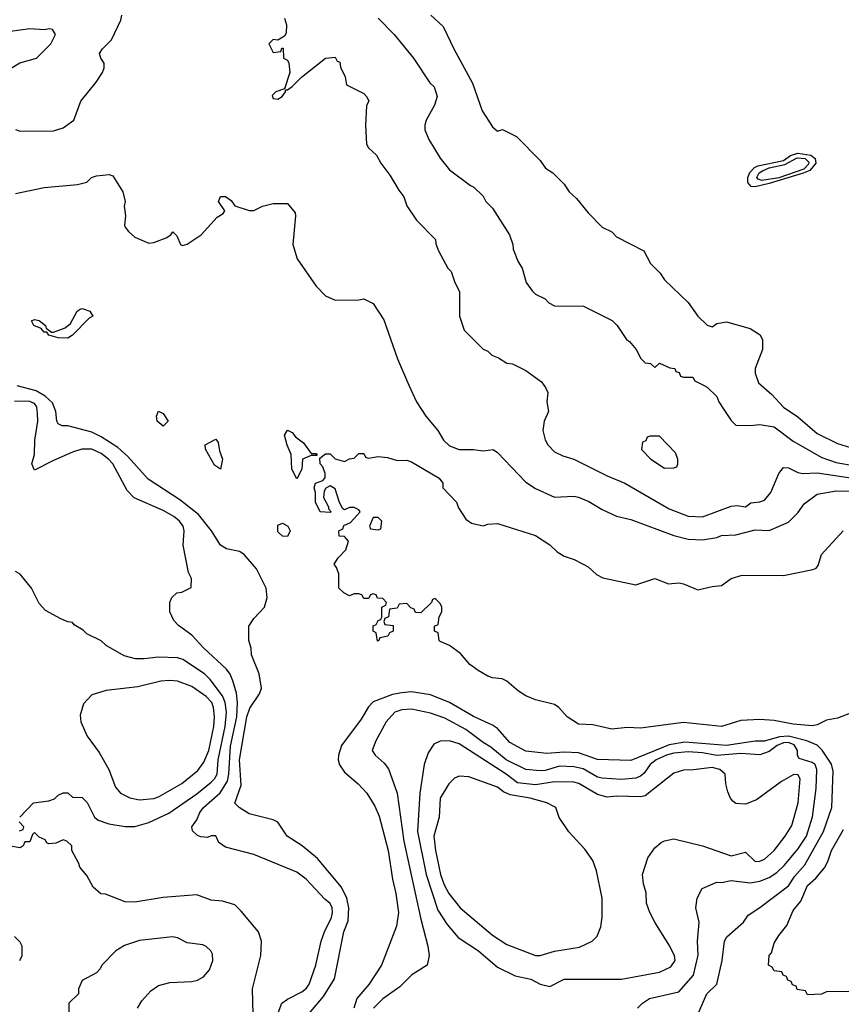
# Model space of a CAD drawing. Header units: inches. Extents: x 2348352 to 2479776, y 460422 to 613655.
# Tile 257 of 590: x 2366348 to 2369792, y 567406 to 571532. Entities that reach past the tile are written whole.
import ezdxf

# ---------------------------------------------------------------- set-up
doc = ezdxf.new("R2010")
doc.units = ezdxf.units.IN
doc.header["$MEASUREMENT"] = 0
doc.layers.add('C3566', color=7, linetype='Continuous')
doc.layers.add('C3567', color=7, linetype='Continuous')

msp = doc.modelspace()

# ---------------------------------------------------------------- linework, layer by layer
at = {"layer": 'C3566', "color": 4}
for points, elevation in [([(2367529.4, 567330), (2367621.2, 567438.8), (2367667.2, 567512.8), (2367707.3, 567710), (2367724.4, 567755.6), (2367728.2, 567810), (2367719.7, 567850), (2367697.2, 567897.2), (2367596.9, 568016.9), (2367531.8, 568070), (2367469.3, 568110), (2367430, 568169), (2367410, 568179), (2367310, 568204), (2367268, 568230), (2367249.3, 568249.3), (2367276.3, 568323.7), (2367269.8, 568430), (2367299.8, 568610), (2367313.3, 568646.7), (2367353.5, 568706.5), (2367361.1, 568730), (2367351.3, 568791.3), (2367319, 568870), (2367318, 568898), (2367308, 568930), (2367308, 568990), (2367330, 569022), (2367374, 569070), (2367385.2, 569110), (2367381.2, 569150), (2367340.9, 569230), (2367289, 569290), (2367270, 569302.7), (2367214.8, 569314.8), (2367189.4, 569329.4), (2367152.3, 569390), (2367097.8, 569457.8), (2367019.5, 569519.5), (2366886.5, 569606.5), (2366801.1, 569701.1), (2366759, 569739), (2366690, 569784.2), (2366650, 569803.6), (2366550, 569829.3), (2366526, 569830), (2366510, 569838), (2366504, 569850), (2366499, 569890), (2366485.8, 569925.8), (2366454.3, 569954.3), (2366416.5, 569976.5), (2366337.8, 569997.8)], 84), ([(2367979.7, 570000), (2368010.7, 569930), (2368050, 569870.8), (2368100.7, 569810), (2368124, 569770), (2368150, 569745.5), (2368190, 569730.6), (2368250, 569730.5), (2368290, 569724.9), (2368332, 569730), (2368350, 569718), (2368470, 569593.4), (2368510, 569567.7), (2368590, 569531), (2368670, 569534.8), (2368690.5, 569530.5), (2368732.8, 569512.8), (2368790, 569478.8), (2368850, 569450.8), (2368910, 569437.3), (2369090, 569370.5), (2369150, 569355.5), (2369210, 569352.7), (2369270, 569362), (2369290, 569370.6), (2369350, 569373), (2369430, 569393.4), (2369490, 569390.8), (2369570, 569426), (2369610, 569464.7), (2369636.6, 569503.4), (2369690, 569543), (2369770, 569557.6), (2369850, 569556)], 84), ([(2368544.8, 570000), (2368552, 569990), (2368562, 569970), (2368558, 569930), (2368564.7, 569890), (2368546, 569850), (2368541, 569810), (2368550.7, 569770.7), (2368561, 569750), (2368590, 569721), (2368624.5, 569704.5), (2368670, 569690.8), (2368810, 569620.7), (2368884.7, 569590), (2369070, 569482), (2369150, 569450.6), (2369210, 569448), (2369330, 569493), (2369355.5, 569495.5), (2369390, 569491), (2369412.9, 569507.1), (2369450, 569510.8), (2369470, 569518.8), (2369496, 569550), (2369529.5, 569630.5), (2369550, 569654.8), (2369570, 569654), (2369610, 569634), (2369630, 569630.6), (2369690, 569632.2), (2369850, 569609)], 88), ([(2369214, 570000), (2369230, 569992), (2369270, 569952), (2369278, 569930), (2369298.8, 569898.8), (2369330, 569852), (2369350, 569832), (2369410, 569831.3), (2369450, 569836), (2369510, 569824.9), (2369590, 569764.9), (2369710, 569696.4), (2369770, 569675.8), (2369850, 569662.6), (2369950, 569672.7), (2370000, 569684.8)], 92), ([(2369456.2, 570000), (2369501.1, 569961.1), (2369550, 569907.7), (2369610, 569867.3), (2369690, 569798), (2369775.8, 569755.8), (2369830, 569738.4), (2369910, 569730.4), (2369950, 569732.2), (2370000, 569740.6)], 96), ([(2367431.8, 567370), (2367446.6, 567410), (2367470, 567428), (2367530, 567458), (2367550, 567474), (2367560.7, 567490), (2367589.4, 567570), (2367611.8, 567670), (2367625.1, 567710), (2367655.6, 567770), (2367659.5, 567790), (2367658, 567810), (2367650, 567828.7), (2367626.8, 567846.8), (2367548.7, 567930), (2367510, 567959), (2367330, 568033.2), (2367210, 568064), (2367183.2, 568083.2), (2367170, 568112.3), (2367150, 568111.8), (2367134.6, 568105.4), (2367107.9, 568107.9), (2367093.8, 568113.8), (2367072.5, 568132.5), (2367069, 568150), (2367090, 568178.8), (2367103.6, 568210), (2367118.4, 568230), (2367188.6, 568291.4), (2367218.6, 568341.4), (2367225.1, 568370), (2367231.9, 568488.1), (2367257.6, 568610), (2367261.1, 568670), (2367256.2, 568710), (2367241.2, 568761.2), (2367229.6, 568789.6), (2367215.1, 568810), (2367119.1, 568899.1), (2367070, 568953.2), (2367013.6, 568993.6), (2366994.6, 569014.6), (2366978, 569050), (2366978, 569090), (2366986, 569110), (2367006, 569130), (2367027.3, 569132.7), (2367067.3, 569152.7), (2367068, 569190), (2367055.3, 569215.3), (2367032.7, 569330), (2367037.2, 569390), (2367032.7, 569410), (2367017.2, 569430), (2366994, 569450), (2366950, 569475.1), (2366827.7, 569527.7), (2366799.1, 569559.1), (2366738, 569670), (2366720.9, 569690), (2366690, 569713.6), (2366650, 569731.5), (2366608.4, 569731.6), (2366570, 569719.3), (2366490, 569685.2), (2366410, 569644), (2366398.4, 569670), (2366409.7, 569710.3), (2366411.5, 569770), (2366423.7, 569850), (2366422, 569882), (2366419.3, 569910), (2366410, 569924), (2366390, 569931.8), (2366326.4, 569933.6)], 88), ([(2369830, 568625.1), (2369775.6, 568604.4), (2369730, 568596.9), (2369690, 568576.8), (2369670, 568572.6), (2369590, 568579.8), (2369510, 568595.4), (2369450, 568598.7), (2369370, 568595.6), (2369290, 568569.8), (2369130, 568587.3), (2368950, 568563.6), (2368893.7, 568566.3), (2368830, 568559.3), (2368750, 568577), (2368690, 568579.3), (2368642, 568610), (2368608, 568650), (2368590, 568662), (2368510, 568681.2), (2368470, 568698), (2368438, 568718), (2368390, 568759.3), (2368370, 568769.3), (2368330, 568774), (2368310, 568781.2), (2368270, 568804), (2368235.3, 568830), (2368196, 568876), (2368150, 568908.7), (2368110, 568926), (2368106, 568930), (2368102, 568962), (2368086, 568970), (2368086, 568990), (2368102, 568998), (2368106, 569030), (2368118, 569050), (2368118, 569070), (2368110, 569086), (2368090, 569106), (2368078, 569102), (2368074, 569090), (2368030, 569046), (2368007.3, 569047.3), (2368002, 569062), (2367987.3, 569067.3), (2367970, 569086), (2367938, 569082), (2367930, 569066), (2367898, 569062), (2367894, 569030), (2367878, 569022), (2367874, 569010), (2367878, 568998), (2367912.7, 568992.7), (2367914, 568970), (2367898, 568962), (2367891.6, 568948.4), (2367858, 568942), (2367854, 568930), (2367848, 568928), (2367842, 568962), (2367828.9, 568968.9), (2367828.9, 568991.1), (2367842, 568998), (2367850, 569014), (2367862, 569018), (2367866, 569030), (2367866, 569070), (2367882, 569078), (2367886, 569090), (2367870, 569106), (2367847.3, 569107.3), (2367842, 569122), (2367830, 569126), (2367818, 569122), (2367810, 569106), (2367790, 569106), (2367782, 569122), (2367770, 569126), (2367750, 569126), (2367730, 569118), (2367706, 569130), (2367686, 569150), (2367686, 569210), (2367676.4, 569236.4), (2367666, 569250), (2367683.1, 569276.9), (2367715.3, 569310), (2367726, 569346), (2367710, 569366), (2367687.3, 569367.3), (2367686, 569390), (2367702, 569398), (2367707.3, 569412.7), (2367734.6, 569425.4), (2367775.3, 569470), (2367770, 569478), (2367750, 569488), (2367730, 569488), (2367710, 569478), (2367702, 569482), (2367688, 569508), (2367670, 569566), (2367650, 569578), (2367631.6, 569568.4), (2367623.6, 569556.4), (2367622, 569530), (2367642, 569490), (2367642, 569482), (2367654, 569470), (2367650, 569466), (2367608, 569470), (2367588, 569510), (2367588, 569550), (2367582, 569570), (2367588, 569590), (2367619, 569601), (2367628.7, 569611.3), (2367629, 569630), (2367618, 569658), (2367608, 569670), (2367606, 569694), (2367630, 569712), (2367650, 569712), (2367670, 569692), (2367710, 569681), (2367730, 569692), (2367750, 569694), (2367770, 569714), (2367790, 569714), (2367798, 569698), (2367810, 569694), (2367850, 569701), (2367890, 569697.3), (2367930, 569684.7), (2367970, 569686), (2367990, 569678.8), (2368106, 569610), (2368121, 569590), (2368122, 569570), (2368178.8, 569510), (2368186.8, 569486.8), (2368218, 569438), (2368242, 569422), (2368290, 569411.3), (2368310, 569418), (2368350, 569421), (2368510, 569370.8), (2368570, 569330.7), (2368601.3, 569301.3), (2368630, 569284), (2368672, 569270), (2368710, 569250.8), (2368730, 569238.8), (2368766.2, 569206.2), (2368792.5, 569192.5), (2368930, 569163.8), (2369010, 569190.4), (2369067.5, 569167.5), (2369110, 569172), (2369130, 569168.4), (2369190, 569143.1), (2369250, 569157.1), (2369290, 569160.7), (2369330, 569190.4), (2369375.9, 569204.1), (2369550, 569203.1), (2369672.1, 569227.9), (2369686, 569234), (2369694.8, 569245.2), (2369709.2, 569290), (2369799, 569390)], 76), ([(2366348, 568190), (2366406, 568250), (2366470, 568258), (2366493.6, 568266.4), (2366510, 568282), (2366530, 568291.3), (2366550, 568292), (2366570, 568274), (2366610, 568272), (2366630.9, 568250.9), (2366662, 568190), (2366676.9, 568176.9), (2366722, 568162), (2366790, 568150.7), (2366830, 568150.7), (2366890, 568167.7), (2366972.7, 568207.3), (2367090, 568288.4), (2367150, 568336.4), (2367165.1, 568350), (2367175.4, 568370), (2367179.8, 568430), (2367209.8, 568570), (2367215.3, 568630), (2367209.8, 568669.8), (2367198, 568698), (2367146.9, 568766.9), (2367122.7, 568790), (2367031.3, 568851.3), (2367010, 568858), (2366930, 568860.9), (2366870, 568853.2), (2366833.6, 568853.6), (2366785.6, 568865.6), (2366710, 568908.7), (2366688.9, 568928.9), (2366630, 568958), (2366613.6, 568973.6), (2366576.4, 568996.4), (2366570, 569006), (2366550, 569008), (2366520.4, 569020.4), (2366456.4, 569056.4), (2366430, 569086), (2366398, 569150), (2366350, 569208.7), (2366330, 569219)], 92), ([(2369193.2, 567370), (2369228, 567450), (2369270, 567490.8), (2369292.6, 567590), (2369302, 567670), (2369311.5, 567688.5), (2369382, 567750), (2369400.9, 567779.1), (2369450, 567810.8), (2369570, 567902.4), (2369596.8, 567943.2), (2369638.3, 567990), (2369716.4, 568130), (2369752.1, 568230), (2369757.4, 568382.6), (2369750, 568411.8), (2369711.2, 568471.2), (2369691.1, 568491.1), (2369646.6, 568510), (2369570, 568529.2), (2369533.2, 568526.9), (2369470, 568508.7), (2369430, 568508.6), (2369309.8, 568489.8), (2369135.8, 568504.2), (2369070, 568492.9), (2368910, 568427.6), (2368770, 568431.6), (2368690, 568459.7), (2368630, 568462), (2368557.2, 568457.2), (2368470, 568466), (2368402.5, 568502.5), (2368350, 568560.9), (2368330, 568576), (2368250, 568611.8), (2368149.2, 568670), (2368070, 568702.4), (2367990, 568714.7), (2367950, 568711.3), (2367910, 568704.2), (2367830, 568673), (2367810, 568652), (2367779.9, 568600.1), (2367697, 568490), (2367683.7, 568450), (2367683.1, 568430), (2367688.9, 568408.9), (2367710, 568378.8), (2367766, 568330), (2367802.8, 568290), (2367836.1, 568236.1), (2367854.2, 568194.2), (2367892.7, 568050), (2367910.5, 567930), (2367924.9, 567870), (2367936.3, 567790), (2367927.1, 567732.9), (2367864.4, 567570), (2367811.2, 567488.8), (2367761.3, 567430), (2367748.4, 567390)], 84), ([(2368938, 567390), (2368958, 567410), (2368988, 567430), (2369110, 567458), (2369171.5, 567528.5), (2369191.6, 567611.6), (2369189.3, 567670.7), (2369195.3, 567750), (2369182, 567810), (2369188, 567850), (2369208.9, 567891.1), (2369270, 567918), (2369290, 567916), (2369330, 567924), (2369410, 567914.4), (2369450, 567921.3), (2369490, 567937.6), (2369521.7, 567958.3), (2369552.2, 567987.8), (2369610, 568056.3), (2369646, 568110), (2369671.6, 568191.6), (2369686.3, 568310), (2369689.7, 568390), (2369681.6, 568410), (2369670, 568419.7), (2369615.3, 568435.3), (2369608.4, 568448.4), (2369607.4, 568470), (2369593.4, 568493.4), (2369570, 568502.3), (2369550, 568501.8), (2369522.6, 568490), (2369490, 568465.1), (2369450, 568451.5), (2369370, 568457.3), (2369270, 568448.7), (2369210, 568459.8), (2369150, 568464.4), (2369090, 568458.2), (2369059.1, 568450), (2369015.5, 568430), (2368990.4, 568410), (2368965.5, 568374.5), (2368950, 568361.6), (2368930, 568353.3), (2368870, 568348.2), (2368790, 568353), (2368770, 568358), (2368710, 568392.8), (2368670, 568401.3), (2368610, 568404), (2368550, 568385.4), (2368530, 568383.5), (2368470, 568389.6), (2368387, 568430), (2368323.1, 568483.1), (2368290, 568502.4), (2368218, 568558), (2368130, 568604.2), (2368070, 568625.1), (2367990, 568642), (2367950, 568639.5), (2367921, 568630), (2367884, 568590), (2367841, 568510), (2367824.7, 568470), (2367838, 568450), (2367875.9, 568415.9), (2367893.2, 568393.2), (2367930.4, 568290.4), (2367958.7, 568090), (2368030, 567762), (2368059.1, 567650), (2368064, 567610), (2368056, 567570), (2367991.3, 567530), (2367941.4, 567478.6), (2367870, 567429.2), (2367830.4, 567389.6)], 88), ([(2366347.3, 568132.7), (2366362, 568138), (2366366, 568150), (2366346, 568170)], 92), ([(2367328, 567310), (2367324, 567470), (2367359, 567610), (2367362, 567670), (2367348.9, 567708.9), (2367276.5, 567796.5), (2367250, 567822), (2367198, 567838), (2367150, 567842), (2367090, 567864), (2366950, 567854), (2366830, 567834), (2366790, 567835.3), (2366707.3, 567867.3), (2366688.4, 567868.4), (2366656.4, 567896.4), (2366630, 567946), (2366600.4, 567980.4), (2366596.4, 567996.4), (2366566, 568050), (2366566, 568070), (2366546, 568090), (2366530, 568095.3), (2366499.6, 568080.4), (2366470, 568078), (2366462, 568082), (2366454.6, 568094.6), (2366430, 568106), (2366410, 568126), (2366402, 568118), (2366390, 568086), (2366370, 568086), (2366362, 568070), (2366350, 568062), (2366310, 568068)], 92), ([(2369850, 567459), (2369730, 567458), (2369709, 567449), (2369650, 567446), (2369642, 567462), (2369607.3, 567467.3), (2369602, 567482), (2369587.3, 567487.3), (2369582, 567502), (2369567.3, 567507.3), (2369562, 567522), (2369547.3, 567527.3), (2369542, 567542), (2369510, 567546), (2369502, 567562), (2369486, 567570), (2369489.2, 567610), (2369499, 567621), (2369510, 567662), (2369530, 567694.8), (2369563.9, 567736.1), (2369590, 567798.8), (2369621.7, 567838.3), (2369650, 567903), (2369685, 567935), (2369721.7, 567978.3), (2369735.6, 568004.4), (2369750, 568050.4), (2369801.2, 568138.8)], 76), ([(2366348, 567590), (2366358, 567610), (2366358, 567650), (2366350, 567666), (2366326, 567690)], 96), ([(2366842, 567390), (2366860.2, 567419.8), (2366898, 567462), (2366930, 567484.7), (2366976.9, 567496.9), (2367070, 567501), (2367092.9, 567507.1), (2367118.6, 567521.4), (2367144, 567550), (2367157.2, 567590), (2367155.5, 567615.5), (2367148.7, 567630), (2367130, 567648.7), (2367115.5, 567655.5), (2367050, 567664), (2367010, 567684), (2366989.1, 567689.1), (2366850, 567673.2), (2366787.9, 567652.1), (2366751.3, 567630), (2366692, 567570), (2366685.4, 567554.6), (2366670, 567538), (2366610, 567506), (2366594, 567470), (2366594, 567450), (2366554, 567410), (2366554, 567370)], 96)]:
    msp.add_lwpolyline(points, dxfattribs=dict(at, elevation=elevation))
for points, elevation in [([(2366950, 569828.7), (2366924, 569850), (2366922, 569870), (2366930, 569891.3), (2366950, 569882), (2366971, 569850)], 76), ([(2367570, 569714), (2367590, 569714), (2367594, 569710), (2367594, 569706), (2367570, 569706), (2367534, 569690), (2367531.1, 569648.9), (2367510, 569608), (2367488.7, 569648.7), (2367486, 569710), (2367468.9, 569748.9), (2367458, 569790), (2367470, 569812), (2367490, 569802), (2367503.5, 569783.5), (2367538, 569758)], 76), ([(2367190, 569648.7), (2367164.7, 569664.7), (2367127.3, 569732.7), (2367126, 569750), (2367170, 569774), (2367179.6, 569759.6), (2367185.4, 569725.4), (2367198, 569690)], 76), ([(2369030, 569786), (2368990, 569786), (2368978, 569782), (2368972.7, 569767.3), (2368958, 569762), (2368954, 569730), (2368994, 569690), (2369050, 569652), (2369090, 569654), (2369102, 569658), (2369106, 569670), (2369106, 569690), (2369096.4, 569716.4)], 92), ([(2367850, 569446), (2367830, 569446), (2367814, 569410), (2367818, 569398), (2367850, 569394), (2367862, 569398), (2367866, 569430)], 76), ([(2367470, 569366), (2367450, 569368), (2367430, 569386), (2367430, 569414), (2367450, 569422), (2367472, 569410), (2367482, 569390)], 76), ([(2366976.7, 568763.3), (2366939.9, 568760.1), (2366843.4, 568736.6), (2366710, 568721.2), (2366650, 568702), (2366615.3, 568664.7), (2366602, 568618), (2366604.7, 568590), (2366631, 568530), (2366681.1, 568461.1), (2366722, 568390), (2366750, 568316), (2366770.4, 568290.4), (2366810, 568270.7), (2366850, 568263), (2366910, 568268.2), (2366930, 568274.9), (2367028.3, 568331.7), (2367094.9, 568385.1), (2367120.1, 568419.9), (2367141.1, 568470), (2367161.1, 568570), (2367164.7, 568610), (2367160.5, 568650), (2367153, 568670), (2367130, 568695.6), (2367070, 568738), (2367010, 568759.7)], 96), ([(2368150, 568509.3), (2368110.9, 568509.1), (2368084.5, 568495.5), (2368059.8, 568460.2), (2368044, 568410), (2368025.5, 568290), (2368014.9, 568130), (2368051.8, 567950), (2368100.6, 567800.6), (2368139.9, 567739.9), (2368186.2, 567686.2), (2368271, 567630), (2368350, 567561), (2368424.5, 567524.5), (2368490, 567510.7), (2368530, 567490.8), (2368570, 567481), (2368630, 567510.8), (2368870, 567510.7), (2369030, 567540.5), (2369077.2, 567562.8), (2369096, 567590), (2369092.7, 567610), (2369070, 567654), (2369009.5, 567749.5), (2368989, 567790), (2368975.3, 567830), (2368973.6, 567873.6), (2368962, 567910), (2368959, 567950), (2368980.2, 568019.8), (2369010, 568062), (2369036.5, 568083.5), (2369050, 568091), (2369090, 568098.8), (2369210.5, 568070.5), (2369330, 568027.7), (2369390, 568044), (2369430, 568004), (2369450, 568005.5), (2369470, 568013.4), (2369510, 568050.7), (2369557, 568110), (2369584.4, 568155.6), (2369611.5, 568250), (2369619.5, 568350), (2369610, 568369), (2369590, 568367), (2369540.8, 568339.2), (2369436.7, 568263.3), (2369390, 568244.5), (2369350, 568247), (2369336.9, 568256.9), (2369326.6, 568270), (2369316.2, 568296.2), (2369307, 568330), (2369305.2, 568370), (2369282, 568390), (2369250, 568397.6), (2369172.3, 568387.7), (2369130, 568387), (2369090, 568374.5), (2368970, 568279.3), (2368950, 568275.1), (2368850, 568278), (2368810, 568274), (2368770, 568285.1), (2368691.1, 568331.1), (2368670, 568336.9), (2368590, 568338), (2368510, 568325.1), (2368434.3, 568334.3), (2368387, 568370), (2368190, 568497)], 92), ([(2368190, 568361.2), (2368170, 568353.2), (2368146.8, 568330), (2368110.6, 568270), (2368106.4, 568190), (2368084.4, 568110), (2368090.3, 568050), (2368111.8, 567950), (2368127, 567907), (2368146.4, 567870), (2368194, 567810), (2368330, 567695.5), (2368390, 567657.1), (2368510, 567610.4), (2368530, 567610.4), (2368590, 567628), (2368694.8, 567645.2), (2368748, 567670), (2368769.1, 567690.9), (2368784, 567730), (2368789.1, 567770.9), (2368789.2, 567850), (2368765.6, 567965.6), (2368750, 568008), (2368716.5, 568056.5), (2368650, 568128), (2368609.1, 568189.1), (2368595.3, 568230), (2368590, 568234), (2368558, 568250), (2368488, 568270), (2368403.5, 568283.5), (2368376.1, 568296.1), (2368350, 568315.1), (2368230, 568359.3)], 96)]:
    msp.add_lwpolyline(points, close=True, dxfattribs=dict(at, elevation=elevation))
at = {"layer": 'C3567', "color": 4}
for points, elevation in [([(2366330, 571071.3), (2366350, 571064.7), (2366490, 571066), (2366530, 571078), (2366575.3, 571110), (2366604, 571190), (2366668.7, 571270), (2366695.3, 571310), (2366702, 571330), (2366702, 571350), (2366688, 571370), (2366682, 571390), (2366695.3, 571410), (2366732.7, 571447.3), (2366771.8, 571530), (2366775.6, 571550)], 88), ([(2368071, 571550), (2368122.5, 571502.5), (2368167.3, 571410), (2368245.9, 571265.8), (2368286.8, 571150), (2368330, 571082), (2368350, 571064.7), (2368371.1, 571071.1), (2368430, 571042), (2368530, 570942), (2368552, 570910), (2368582, 570890), (2368630, 570842), (2368650.9, 570810.9), (2368682, 570782), (2368730, 570722), (2368790, 570662), (2368830, 570642), (2368850, 570622), (2368963.6, 570563.6), (2368992, 570510), (2369032, 570470), (2369050, 570442), (2369150, 570346), (2369190.8, 570290), (2369230, 570251), (2369250, 570244.7), (2369270, 570258), (2369310, 570266), (2369410, 570238), (2369451.1, 570211.1), (2369462, 570190), (2369462, 570150), (2369431.3, 570070), (2369431.3, 570050), (2369444.7, 570010), (2369456.2, 570000)], 96), ([(2367458, 571538), (2367466, 571510), (2367464.7, 571475.3), (2367458, 571462), (2367430, 571446), (2367410, 571448), (2367392, 571430), (2367410, 571394), (2367442, 571398), (2367447.3, 571412.7), (2367452.7, 571412.7), (2367454, 571370), (2367470, 571362), (2367476, 571350), (2367480.7, 571310), (2367458, 571242), (2367422, 571230), (2367406, 571214), (2367410, 571202), (2367430, 571198), (2367448, 571210), (2367462, 571230), (2367462, 571238), (2367470, 571238), (2367490, 571251), (2367529.6, 571290.4), (2367630, 571371), (2367670, 571374), (2367678, 571358), (2367690, 571354), (2367692.7, 571332.7), (2367711.6, 571291.6), (2367718, 571258), (2367790, 571222), (2367802, 571210), (2367811.1, 571191.1), (2367802, 571170), (2367798, 571090), (2367802, 571010), (2367810, 570994), (2367843.6, 570963.6), (2367862, 570930), (2367899.8, 570879.8), (2367936.9, 570816.9), (2367958, 570790), (2367971.1, 570751.1), (2368011.6, 570691.6), (2368090.9, 570610.9), (2368092, 570592), (2368103.6, 570563.6), (2368142, 570490), (2368156, 570476), (2368170, 570434), (2368191.1, 570391.1), (2368191.3, 570290), (2368211.1, 570231.1), (2368291.1, 570151.1), (2368310, 570142), (2368326.4, 570126.4), (2368355.3, 570115.3), (2368390, 570092), (2368414, 570090), (2368470, 570062), (2368534.4, 570014.4), (2368544.8, 570000)], 88), ([(2367850, 571538), (2367918, 571470), (2367998, 571370), (2368067.5, 571267.5), (2368084.7, 571250), (2368098, 571210), (2368086.4, 571173.6), (2368051, 571110), (2368046, 571090), (2368046, 571070), (2368062.8, 571030), (2368110, 570951.3), (2368150, 570902), (2368236.9, 570836.9), (2368252, 570830), (2368290, 570792), (2368302, 570770), (2368330, 570742), (2368401, 570630), (2368414.8, 570590), (2368416, 570570), (2368436.8, 570516.8), (2368454, 570490), (2368470.9, 570430.9), (2368495.3, 570395.3), (2368510, 570382), (2368550, 570362), (2368565.4, 570345.4), (2368590, 570332), (2368711.1, 570331.1), (2368830.9, 570270.9), (2368852, 570250), (2368891.6, 570191.6), (2368903.6, 570183.6), (2368932, 570150), (2368951.6, 570111.6), (2368970, 570094), (2368991.6, 570091.6), (2369010, 570074), (2369030, 570092), (2369072.7, 570072.7), (2369094, 570070), (2369098, 570058), (2369112.7, 570052.7), (2369118, 570038), (2369130, 570034), (2369170, 570034), (2369178, 570018), (2369214, 570000)], 92), ([(2366310, 571326.8), (2366349.3, 571350.7), (2366418, 571370), (2366478, 571430), (2366498, 571470), (2366486, 571490), (2366473.2, 571493.2), (2366451.3, 571488.7), (2366390, 571493.2), (2366310, 571482)], 92), ([(2366330, 570803.8), (2366450, 570828.4), (2366590, 570840.7), (2366628.9, 570851.1), (2366649.1, 570870.9), (2366670, 570878), (2366723.6, 570883.6), (2366738, 570878), (2366781, 570810), (2366790.8, 570770), (2366786, 570750), (2366790.9, 570709.1), (2366786.8, 570670), (2366790, 570662), (2366803.5, 570643.5), (2366830, 570621), (2366890, 570594.8), (2366910, 570597.3), (2366962.5, 570617.5), (2366982, 570630), (2366990, 570642), (2367006, 570626), (2367022, 570590), (2367030, 570586), (2367050, 570591), (2367108, 570630), (2367176.4, 570703.6), (2367200.4, 570719.6), (2367208, 570730), (2367182, 570770), (2367190, 570791), (2367210.7, 570790.7), (2367234.4, 570774.4), (2367250, 570752), (2367310, 570732), (2367330, 570732), (2367366, 570750), (2367410, 570762), (2367470, 570762), (2367502, 570722), (2367504.7, 570710), (2367493.4, 570590), (2367510.6, 570530), (2367590, 570414.8), (2367630, 570374.8), (2367670, 570356), (2367770, 570358), (2367790, 570362), (2367830, 570342), (2367874.4, 570274.4), (2367931, 570110), (2367979.7, 570000)], 84)]:
    msp.add_lwpolyline(points, dxfattribs=dict(at, elevation=elevation))
for points, elevation in [([(2369430.6, 570830.6), (2369413.2, 570833.2), (2369399.3, 570850), (2369399.8, 570870), (2369408.3, 570891.7), (2369427.7, 570912.3), (2369441.4, 570918.6), (2369550, 570941.6), (2369578.1, 570961.9), (2369610, 570972.7), (2369664.3, 570964.3), (2369682.6, 570950), (2369685.4, 570930), (2369659.8, 570900.2), (2369632, 570888), (2369490, 570845.5)], 96), ([(2369458.2, 570858.2), (2369443.2, 570863.2), (2369438, 570870), (2369447.7, 570890), (2369461.7, 570898.3), (2369489.6, 570910.4), (2369554.5, 570925.5), (2369606.8, 570953.2), (2369640.3, 570950), (2369654.9, 570934.9), (2369654, 570926), (2369634.6, 570905.4), (2369530, 570869.4)], 92), ([(2366550, 570197.2), (2366510, 570199), (2366470, 570209.2), (2366462, 570222), (2366450, 570222), (2366438, 570238), (2366408, 570250), (2366398, 570270), (2366410, 570276), (2366430, 570271.3), (2366456, 570250), (2366459.6, 570239.6), (2366482, 570222), (2366490, 570222), (2366538.9, 570241.1), (2366560.9, 570259.1), (2366589.1, 570310.9), (2366601.2, 570318.8), (2366610, 570321), (2366642, 570310), (2366654.8, 570290), (2366639.1, 570280.9), (2366570, 570209.3)], 76)]:
    msp.add_lwpolyline(points, close=True, dxfattribs=dict(at, elevation=elevation))

doc.saveas('drawing.dxf')
